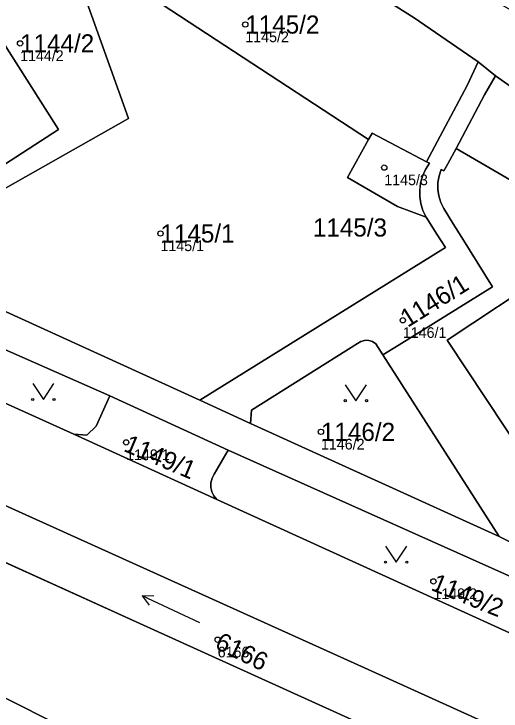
# Model space of a CAD drawing. Extents: x -690132 to -685994, y -975441 to -972444.
# Drawn here: x -687714.2 to -687668.5, y -974401.2 to -974335.7 of the extents above; entities that cross this region are included whole.
import ezdxf

# ---------------------------------------------------------------- set-up
doc = ezdxf.new("R2010")
doc.units = 0
for name, color, linetype in [('Definiční body', 7, 'Continuous'), ('Hranice parcel', 7, 'Continuous'), ('Parcelní čísla', 7, 'Continuous'), ('Polygon budovy', 7, 'Continuous'), ('Polygon parcely', 7, 'Continuous'), ('Značky kultur', 7, 'Continuous')]:
    doc.layers.add(name, color=color, linetype=linetype)

msp = doc.modelspace()

# ---------------------------------------------------------------- linework, layer by layer
at = {"layer": 'Definiční body'}
for centre in [(-687692.51, -974336.74), (-687713.64, -974338.51), (-687679.47, -974350.17), (-687700.47, -974356.36), (-687677.73, -974364.51), (-687685.41, -974374.99), (-687703.69, -974375.98), (-687674.86, -974389.03), (-687695.1, -974394.51)]:
    msp.add_circle(centre, 0.25, dxfattribs=at)
at = {"layer": 'Hranice parcel'}
for p, q in [((-687680.96, -974347.55), (-687707.92, -974329.86)), ((-687669.03, -974341.56), (-687670.65, -974340.25)), ((-687757.53, -974348.53), (-687705.21, -974371.6)), ((-687672.72, -974348.37), (-687641.25, -974366.7)), ((-687675.24, -974349.76), (-687675.5, -974349.63)), ((-687726.35, -974358.53), (-687696.77, -974372)), ((-687680.26, -974366.72), (-687679.59, -974367.76)), ((-687725.87, -974367.4), (-687708.59, -974375.21)), ((-687668.68, -974384.82), (-687679.59, -974367.76)), ((-687705.21, -974371.6), (-687694.12, -974376.72)), ((-687696.77, -974372), (-687692.01, -974374.19)), ((-687692.01, -974374.19), (-687668.68, -974384.82)), ((-687708.59, -974375.21), (-687695.18, -974381.34)), ((-687695.42, -974378.97), (-687694.12, -974376.72)), ((-687695.18, -974381.34), (-687645.48, -974404.01)), ((-687647.31, -974417.99), (-687724.91, -974382.78))]:
    msp.add_line(p, q, dxfattribs=at)
for points in [[(-687670.65, -974340.25), (-687676.67, -974336.12), (-687679.8, -974334.1), (-687690.38, -974328.15), (-687699.05, -974322.76), (-687701.06, -974321.79), (-687700.01, -974319.34), (-687701.9, -974318.05)], [(-687726.35, -974358.53), (-687703.47, -974345.55), (-687708.6, -974331.18)], [(-687727.05, -974331.79), (-687736.2, -974337.61), (-687728.53, -974349.8), (-687726.32, -974348.44), (-687722.52, -974354.66), (-687710.04, -974346.61), (-687715.48, -974338.02), (-687715.65, -974338.12)], [(-687675.5, -974349.63), (-687671.69, -974342.45), (-687670.65, -974340.25)], [(-687672.72, -974348.37), (-687670.05, -974343.33), (-687669.03, -974341.56)], [(-687669.03, -974341.56), (-687661.65, -974346.74), (-687654.45, -974351.01), (-687652.82, -974352.17), (-687651.45, -974352.74), (-687643.08, -974357.68), (-687638.19, -974360.35)], [(-687680.96, -974347.55), (-687680.61, -974346.93), (-687675.5, -974349.63)], [(-687675.55, -974354.84), (-687678.24, -974353.82), (-687682.92, -974351.1), (-687680.96, -974347.55)], [(-687674.13, -974350.34), (-687673.87, -974350.48), (-687673.51, -974349.82), (-687672.72, -974348.37)], [(-687675.55, -974354.84), (-687675.839, -974354.216), (-687676.035, -974353.557), (-687676.134, -974352.877), (-687676.14, -974352.32), (-687676.058, -974351.638), (-687675.878, -974350.974), (-687675.603, -974350.344), (-687675.24, -974349.76)], [(-687673.89, -974354.02), (-687674.17, -974353.441), (-687674.356, -974352.827), (-687674.442, -974352.226), (-687674.437, -974351.584), (-687674.332, -974350.95), (-687674.13, -974350.34)], [(-687679.59, -974367.76), (-687678.06, -974366.81), (-687669.32, -974361.36), (-687672.2, -974356.73), (-687672.99, -974355.45), (-687673.89, -974354.02)], [(-687696.77, -974372), (-687673.74, -974357.68), (-687674.53, -974356.41), (-687675.55, -974354.84)], [(-687673.58, -974366.38), (-687666.32, -974377.33), (-687666.69, -974379.29), (-687665.89, -974380.52), (-687664.5, -974380.78), (-687661.21, -974385.91), (-687659.6, -974386.3), (-687656.21, -974384.1), (-687655.19, -974384.31), (-687654.97, -974383.34), (-687653.2, -974382.22), (-687654.72, -974379.78), (-687647.25, -974375.04), (-687652.66, -974366.5), (-687657.85, -974369.58), (-687658.98, -974367.75), (-687658.68, -974367.57), (-687664.02, -974360.04), (-687673.58, -974366.38)], [(-687681.98, -974366.68), (-687681.666, -974366.492), (-687681.314, -974366.397), (-687681.278, -974366.393), (-687680.913, -974366.406), (-687680.565, -974366.518), (-687680.26, -974366.72)], [(-687692.01, -974374.19), (-687691.93, -974372.96), (-687681.98, -974366.68)], [(-687708.59, -974375.21), (-687707.37, -974375.29), (-687706.51, -974374.46), (-687705.21, -974371.6)], [(-687694.12, -974376.72), (-687643.45, -974399.4), (-687645.48, -974404.01)], [(-687645.3, -974413.5), (-687680.99, -974397.3), (-687722.89, -974378.37)], [(-687695.18, -974381.34), (-687695.453, -974381.01), (-687695.642, -974380.625), (-687695.647, -974380.61), (-687695.738, -974380.191), (-687695.729, -974379.763), (-687695.621, -974379.348), (-687695.42, -974378.97)], [(-687653.31, -974391.73), (-687663.29, -974387.35), (-687666.03, -974386.14), (-687668.68, -974384.82)], [(-687695.25, -974410.73), (-687703.95, -974405.77), (-687707.63, -974403.77), (-687711.24, -974401.91), (-687716.64, -974399.19)]]:
    msp.add_lwpolyline(points, dxfattribs=at)
at = {"layer": 'Polygon budovy'}
for points in [[(-687726.54, -974331.38), (-687727.05, -974331.79), (-687736.2, -974337.61), (-687728.53, -974349.8), (-687726.32, -974348.44), (-687722.52, -974354.66), (-687710.04, -974346.61), (-687715.48, -974338.02), (-687715.65, -974338.12), (-687721.06, -974341.33), (-687722.09, -974339.61), (-687721.55, -974339.27), (-687721.79, -974338.9), (-687723.11, -974336.81)], [(-687673.58, -974366.38), (-687666.32, -974377.33), (-687666.69, -974379.29), (-687665.89, -974380.52), (-687664.5, -974380.78), (-687661.21, -974385.91), (-687659.6, -974386.3), (-687656.21, -974384.1), (-687655.19, -974384.31), (-687654.97, -974383.34), (-687653.2, -974382.22), (-687654.72, -974379.78), (-687647.25, -974375.04), (-687652.66, -974366.5), (-687657.85, -974369.58), (-687658.98, -974367.75), (-687658.68, -974367.57), (-687664.02, -974360.04)], [(-687720.79, -974408.45), (-687714.48, -974411.86), (-687715, -974412.7), (-687707.07, -974416.98), (-687706.6, -974416.1), (-687700.36, -974419.42), (-687695.25, -974410.73), (-687703.95, -974405.77), (-687707.63, -974403.77), (-687711.24, -974401.91), (-687716.64, -974399.19)]]:
    msp.add_lwpolyline(points, close=True, dxfattribs=at)
at = {"layer": 'Polygon parcely'}
for points in [[(-687645.48, -974404.01), (-687695.18, -974381.34), (-687708.59, -974375.21), (-687725.87, -974367.4), (-687799, -974339.32), (-687820.33, -974331.02), (-687843.31, -974322.15), (-687867.98, -974312.29), (-687882.02, -974306.68), (-687881.52, -974305.34), (-687888.48, -974302.64), (-687888.37, -974302.36), (-687890.84, -974301.4), (-687890.94, -974301.68), (-687897.91, -974298.97), (-687900.83, -974297.98), (-687902.09, -974297.51), (-687906.78, -974296.34), (-687912.15, -974295.25), (-687918.64, -974294.42)], [(-687667.76, -974335.31), (-687671.34, -974333.22), (-687672.81, -974332.35), (-687681.1, -974327.25), (-687689.63, -974321.47), (-687693.9, -974318.42), (-687711.58, -974305.58), (-687711.4, -974305.14), (-687724.41, -974296.19), (-687726.2, -974294.9), (-687726.56, -974295.67), (-687725.58, -974301.86), (-687701.9, -974318.05), (-687700.01, -974319.34), (-687701.06, -974321.79), (-687699.05, -974322.76), (-687690.38, -974328.15), (-687679.8, -974334.1), (-687676.67, -974336.12), (-687670.65, -974340.25), (-687669.03, -974341.56), (-687661.65, -974346.74)], [(-687916.44, -974306.12), (-687911.41, -974306.96), (-687906.65, -974307.96), (-687905.85, -974308.16), (-687901.63, -974309.23), (-687900.21, -974309.58), (-687895.45, -974310.75), (-687890.78, -974312.19), (-687885.73, -974314), (-687881.36, -974316.27), (-687836.49, -974334.15), (-687803.19, -974346.78), (-687801.89, -974347.28), (-687801.15, -974347.57), (-687730.14, -974375.52), (-687729.2, -974375.89), (-687722.89, -974378.37), (-687680.99, -974397.3), (-687645.3, -974413.5)], [(-687634.96, -974418.13), (-687644.66, -974413.78), (-687645.3, -974413.5), (-687680.99, -974397.3), (-687722.89, -974378.37), (-687729.2, -974375.89), (-687730.14, -974375.52), (-687801.15, -974347.57), (-687801.89, -974347.28), (-687803.19, -974346.78), (-687836.49, -974334.15), (-687881.36, -974316.27), (-687885.73, -974314), (-687890.78, -974312.19), (-687895.45, -974310.75)], [(-687916.49, -974312.14), (-687907.23, -974313.4), (-687903.31, -974314.31), (-687901.4, -974314.75), (-687896.94, -974315.82), (-687892.71, -974317.19), (-687887.53, -974318.97), (-687887.22, -974319.07), (-687882.95, -974319.75), (-687882.6, -974319.94), (-687875.05, -974324.16), (-687875.03, -974324.09), (-687872.53, -974324.77), (-687865.52, -974327.7), (-687858.39, -974330.7), (-687805, -974351.53), (-687803.76, -974352.23), (-687803.04, -974352.51), (-687732.15, -974379.98), (-687731.24, -974380.33), (-687724.91, -974382.78), (-687647.31, -974417.99)], [(-687666.03, -974386.14), (-687668.68, -974384.82), (-687692.01, -974374.19), (-687696.77, -974372), (-687726.35, -974358.53), (-687729.09, -974357.31), (-687731.82, -974356.1), (-687754.94, -974345.39), (-687759.76, -974343.11), (-687760.58, -974342.91), (-687761.37, -974342.53), (-687767.16, -974340.36), (-687777.92, -974335.47), (-687789.07, -974330.41), (-687790.98, -974329.58), (-687793.9, -974328.16), (-687818.79, -974316.83)], [(-687822.1, -974319.01), (-687767.89, -974343.93), (-687757.53, -974348.53), (-687705.21, -974371.6), (-687694.12, -974376.72), (-687643.45, -974399.4)], [(-687647.31, -974417.99), (-687724.91, -974382.78), (-687731.24, -974380.33), (-687732.15, -974379.98), (-687803.04, -974352.51), (-687803.76, -974352.23), (-687805, -974351.53), (-687858.39, -974330.7), (-687865.52, -974327.7), (-687872.53, -974324.77), (-687875.03, -974324.09), (-687875.05, -974324.16)], [(-687726.35, -974358.53), (-687703.47, -974345.55), (-687708.6, -974331.18), (-687711.06, -974332.2), (-687719.24, -974328.54)], [(-687715.48, -974338.02), (-687710.04, -974346.61), (-687722.52, -974354.66)], [(-687807.22, -974365.97), (-687776.37, -974375.84), (-687776.28, -974375.58), (-687775.71, -974373.84), (-687775.03, -974373.21), (-687774.23, -974373.26), (-687768.79, -974375.53), (-687763.19, -974377.88), (-687759.41, -974379.56), (-687741.93, -974387.71), (-687730.58, -974392.86), (-687716.64, -974399.19), (-687711.24, -974401.91)]]:
    msp.add_lwpolyline(points, dxfattribs=at)
for points in [[(-687699.05, -974322.76), (-687701.06, -974321.79), (-687700.01, -974319.34), (-687701.9, -974318.05), (-687703.39, -974320.97), (-687706.37, -974326.82), (-687707.92, -974329.86), (-687680.96, -974347.55), (-687680.61, -974346.93), (-687675.5, -974349.63), (-687671.69, -974342.45), (-687670.65, -974340.25), (-687676.67, -974336.12), (-687679.8, -974334.1), (-687690.38, -974328.15)], [(-687726.35, -974358.53), (-687696.77, -974372), (-687673.74, -974357.68), (-687674.53, -974356.41), (-687675.55, -974354.84), (-687678.24, -974353.82), (-687682.92, -974351.1), (-687680.96, -974347.55), (-687707.92, -974329.86), (-687708.6, -974331.18), (-687703.47, -974345.55)], [(-687710.04, -974346.61), (-687715.48, -974338.02), (-687715.65, -974338.12), (-687721.06, -974341.33), (-687722.09, -974339.61), (-687721.55, -974339.27), (-687721.79, -974338.9), (-687721.58, -974338.77), (-687722.9, -974336.67), (-687723.11, -974336.81), (-687726.54, -974331.38), (-687727.05, -974331.79), (-687736.2, -974337.61), (-687728.53, -974349.8), (-687726.32, -974348.44), (-687722.52, -974354.66)], [(-687673.51, -974349.82), (-687672.72, -974348.37), (-687670.05, -974343.33), (-687669.03, -974341.56), (-687670.65, -974340.25), (-687671.69, -974342.45), (-687675.5, -974349.63), (-687675.24, -974349.76), (-687675.603, -974350.344), (-687675.878, -974350.974), (-687676.058, -974351.638), (-687676.133, -974352.189), (-687676.134, -974352.877), (-687676.036, -974353.557), (-687675.84, -974354.216), (-687675.55, -974354.84), (-687674.53, -974356.41), (-687673.74, -974357.68), (-687696.77, -974372), (-687692.01, -974374.19), (-687691.93, -974372.96), (-687681.98, -974366.68), (-687681.666, -974366.492), (-687681.314, -974366.397), (-687681.278, -974366.393), (-687680.913, -974366.406), (-687680.565, -974366.518), (-687680.26, -974366.72), (-687679.59, -974367.76), (-687678.06, -974366.81), (-687669.32, -974361.36), (-687672.2, -974356.73), (-687672.99, -974355.45), (-687673.89, -974354.02), (-687674.17, -974353.441), (-687674.356, -974352.827), (-687674.442, -974352.226), (-687674.437, -974351.584), (-687674.332, -974350.95), (-687674.13, -974350.34), (-687673.87, -974350.48)], [(-687641.25, -974366.7), (-687638.73, -974361.48), (-687638.19, -974360.35), (-687643.08, -974357.68), (-687651.45, -974352.74), (-687652.82, -974352.17), (-687654.45, -974351.01), (-687661.65, -974346.74), (-687669.03, -974341.56), (-687670.05, -974343.33), (-687672.72, -974348.37)], [(-687675.24, -974349.76), (-687675.5, -974349.63), (-687680.61, -974346.93), (-687680.96, -974347.55), (-687682.92, -974351.1), (-687678.24, -974353.82), (-687675.55, -974354.84), (-687675.839, -974354.216), (-687676.035, -974353.557), (-687676.134, -974352.877), (-687676.14, -974352.32), (-687676.058, -974351.638), (-687675.878, -974350.974), (-687675.603, -974350.344)], [(-687708.59, -974375.21), (-687707.37, -974375.29), (-687706.51, -974374.46), (-687705.21, -974371.6), (-687757.53, -974348.53), (-687758.38, -974350.45), (-687758.385, -974350.894), (-687758.291, -974351.327), (-687758.27, -974351.387), (-687758.069, -974351.782), (-687757.784, -974352.122), (-687757.43, -974352.39), (-687757.02, -974351.48), (-687727.61, -974364.64), (-687727.561, -974365.19), (-687727.413, -974365.722), (-687727.367, -974365.837), (-687727.106, -974366.324), (-687726.762, -974366.756), (-687726.345, -974367.118), (-687725.87, -974367.4)], [(-687673.89, -974354.02), (-687672.99, -974355.45), (-687672.2, -974356.73), (-687669.32, -974361.36), (-687678.06, -974366.81), (-687679.59, -974367.76), (-687668.68, -974384.82), (-687666.03, -974386.14), (-687663.29, -974387.35), (-687653.31, -974391.73), (-687645.78, -974376.1), (-687641.25, -974366.7), (-687672.72, -974348.37), (-687673.51, -974349.82), (-687673.87, -974350.48), (-687674.13, -974350.34), (-687674.332, -974350.95), (-687674.437, -974351.584), (-687674.445, -974352.19), (-687674.356, -974352.827), (-687674.17, -974353.442)], [(-687673.58, -974366.38), (-687666.32, -974377.33), (-687666.69, -974379.29), (-687665.89, -974380.52), (-687664.5, -974380.78), (-687661.21, -974385.91), (-687659.6, -974386.3), (-687656.21, -974384.1), (-687655.19, -974384.31), (-687654.97, -974383.34), (-687653.2, -974382.22), (-687654.72, -974379.78), (-687647.25, -974375.04), (-687652.66, -974366.5), (-687657.85, -974369.58), (-687658.98, -974367.75), (-687658.68, -974367.57), (-687664.02, -974360.04)], [(-687673.58, -974366.38), (-687664.02, -974360.04), (-687658.68, -974367.57), (-687658.98, -974367.75), (-687657.85, -974369.58), (-687652.66, -974366.5), (-687647.25, -974375.04), (-687654.72, -974379.78), (-687653.2, -974382.22), (-687654.97, -974383.34), (-687655.19, -974384.31), (-687656.21, -974384.1), (-687659.6, -974386.3), (-687661.21, -974385.91), (-687664.5, -974380.78), (-687665.89, -974380.52), (-687666.69, -974379.29), (-687666.32, -974377.33)], [(-687692.01, -974374.19), (-687668.68, -974384.82), (-687679.59, -974367.76), (-687680.26, -974366.72), (-687680.565, -974366.518), (-687680.913, -974366.406), (-687680.948, -974366.4), (-687681.314, -974366.397), (-687681.666, -974366.492), (-687681.98, -974366.68), (-687691.93, -974372.96)], [(-687695.42, -974378.97), (-687694.12, -974376.72), (-687705.21, -974371.6), (-687706.51, -974374.46), (-687707.37, -974375.29), (-687708.59, -974375.21), (-687695.18, -974381.34), (-687695.453, -974381.01), (-687695.642, -974380.625), (-687695.647, -974380.61), (-687695.738, -974380.191), (-687695.729, -974379.763), (-687695.621, -974379.348)], [(-687645.48, -974404.01), (-687643.45, -974399.4), (-687694.12, -974376.72), (-687695.42, -974378.97), (-687695.621, -974379.348), (-687695.729, -974379.763), (-687695.731, -974379.779), (-687695.736, -974380.207), (-687695.641, -974380.625), (-687695.452, -974381.009), (-687695.18, -974381.34)], [(-687716.64, -974399.19), (-687720.79, -974408.45), (-687714.48, -974411.86), (-687715, -974412.7), (-687707.07, -974416.98), (-687706.6, -974416.1), (-687700.36, -974419.42), (-687695.25, -974410.73), (-687703.95, -974405.77), (-687707.63, -974403.77), (-687711.24, -974401.91)]]:
    msp.add_lwpolyline(points, close=True, dxfattribs=at)
at = {"layer": 'Značky kultur'}
for p, q in [((-687702.201, -974390.397), (-687701.103, -974390.356)), ((-687696.763, -974392.933), (-687702.201, -974390.397)), ((-687702.201, -974390.397), (-687701.527, -974391.265))]:
    msp.add_line(p, q, dxfattribs=at)
for points in [[(-687712.46, -974370.449), (-687711.46, -974371.95), (-687710.46, -974370.449)], [(-687683.13, -974370.559), (-687682.13, -974372.06), (-687681.13, -974370.559)], [(-687679.35, -974385.719), (-687678.35, -974387.22), (-687677.35, -974385.719)]]:
    msp.add_lwpolyline(points, dxfattribs=at)
for centre in [(-687712.46, -974371.949), (-687710.46, -974371.949), (-687683.13, -974372.059), (-687681.13, -974372.059), (-687679.35, -974387.219), (-687677.35, -974387.219)]:
    msp.add_circle(centre, 0.1, dxfattribs=at)

# ---------------------------------------------------------------- texts
at = {"layer": 'Definiční body'}
for s, p in [('1145/2', (-687692.51, -974338.396)), ('1144/2', (-687713.64, -974340.166)), ('1145/3', (-687679.47, -974351.826)), ('1145/1', (-687700.47, -974358.016)), ('1146/1', (-687677.73, -974366.166)), ('1146/2', (-687685.41, -974376.646)), ('1149/1', (-687703.69, -974377.636)), ('1149/2', (-687674.86, -974390.686)), ('6166', (-687695.1, -974396.166))]:
    msp.add_text(s, height=1, dxfattribs=at).set_placement(p)
at = {"layer": 'Parcelní čísla'}
for s, p in [('1145/2', (-687692.51, -974337.59)), ('1144/2', (-687713.64, -974339.36)), ('1145/3', (-687686.167, -974356.65)), ('1145/1', (-687700.47, -974357.21)), ('1146/2', (-687685.41, -974375.84))]:
    msp.add_text(s, height=1.7, dxfattribs=at).set_placement(p)
for s, rotation, p in [('1146/1', 32, (-687677.279, -974365.23)), ('1149/1', 337, (-687704.022, -974376.762)), ('1149/2', 338, (-687675.178, -974389.818)), ('6166', 334, (-687695.472, -974395.273))]:
    msp.add_text(s, height=1.7, rotation=rotation, dxfattribs=at).set_placement(p)

doc.saveas('drawing.dxf')
